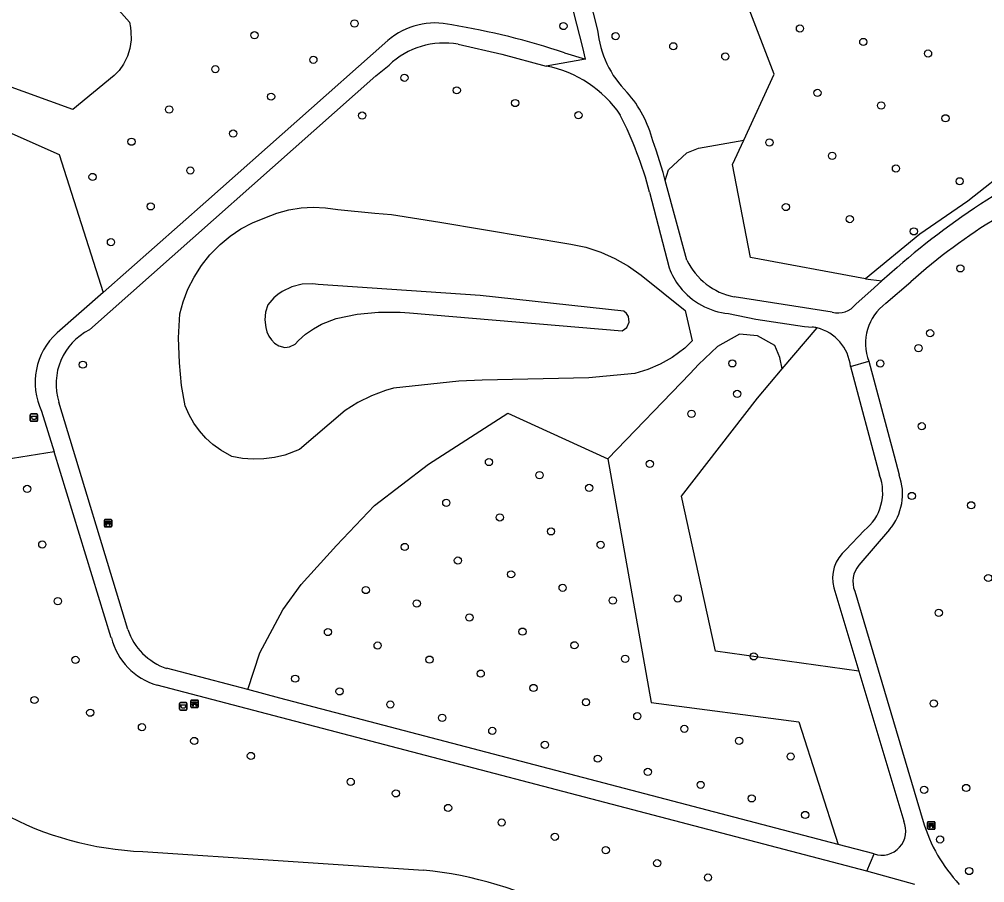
# Model space of a CAD drawing. Extents: x 161258 to 161838, y 380836 to 381727.
# Drawn here: x 161377.8 to 161509.1, y 381474.2 to 381591.6 of the extents above; entities that cross this region are included whole.
import ezdxf

# ---------------------------------------------------------------- set-up
doc = ezdxf.new("R2010")
doc.units = 0
for name, color, linetype in [('IMGEO_Afvalbak', 7, 'Continuous'), ('IMGEO_Bank', 7, 'Continuous'), ('IMGEO_Boom', 7, 'Continuous'), ('IMGEO_Gemengd_bos', 7, 'Continuous'), ('IMGEO_Groenvoorziening', 7, 'Continuous'), ('IMGEO_Voetpad_gesloten', 7, 'Continuous')]:
    doc.layers.add(name, color=color, linetype=linetype)

msp = doc.modelspace()

# ---------------------------------------------------------------- linework, layer by layer
at = {"layer": 'IMGEO_Afvalbak'}
for p, q in [((161379.38, 381537.94), (161380.17, 381537.94)), ((161380.17, 381537.94), (161379.38, 381537.94)), ((161379.28, 381537.04), (161379.28, 381537.84)), ((161379.28, 381537.84), (161379.28, 381537.04)), ((161380.17, 381536.94), (161379.38, 381536.94)), ((161379.38, 381536.94), (161380.17, 381536.94)), ((161380.27, 381537.84), (161380.27, 381537.04)), ((161380.27, 381537.04), (161380.27, 381537.84)), ((161399.59, 381497.78), (161399.59, 381498.58)), ((161399.59, 381498.58), (161399.59, 381497.78)), ((161399.69, 381498.68), (161400.48, 381498.68)), ((161400.48, 381498.68), (161399.69, 381498.68)), ((161400.58, 381498.58), (161400.58, 381497.78)), ((161400.58, 381497.78), (161400.58, 381498.58)), ((161400.48, 381497.68), (161399.69, 381497.68)), ((161399.69, 381497.68), (161400.48, 381497.68))]:
    msp.add_line(p, q, dxfattribs=at)
for points in [[(161379.42, 381537.65), (161380.13, 381537.65), (161379.98, 381537.18), (161379.57, 381537.18), (161379.42, 381537.65)], [(161399.73, 381498.4), (161400.44, 381498.4), (161400.29, 381497.93), (161399.88, 381497.93), (161399.73, 381498.4)]]:
    msp.add_lwpolyline(points, dxfattribs=at)
for centre, start, end in [((161379.38, 381537.84), 90, 180), ((161379.38, 381537.84), 90, 180), ((161380.17, 381537.84), 0, 90), ((161380.17, 381537.84), 360, 90), ((161379.38, 381537.04), 180, 270), ((161379.38, 381537.04), 180, 270), ((161380.17, 381537.04), 270, 0), ((161380.17, 381537.04), 270, 0), ((161399.69, 381498.58), 90, 180), ((161399.69, 381498.58), 90, 180), ((161400.48, 381498.58), 0, 90), ((161400.48, 381498.58), 360, 90), ((161399.69, 381497.78), 180, 270), ((161399.69, 381497.78), 180, 270), ((161400.48, 381497.78), 270, 0), ((161400.48, 381497.78), 270, 0)]:
    msp.add_arc(centre, 0.1, start, end, dxfattribs=at)
at = {"layer": 'IMGEO_Bank'}
for p, q in [((161389.35, 381522.66), (161389.35, 381523.5)), ((161389.35, 381523.5), (161389.35, 381522.66)), ((161389.43, 381523.58), (161390.27, 381523.58)), ((161390.27, 381523.58), (161389.43, 381523.58)), ((161390.35, 381523.51), (161390.35, 381522.67)), ((161390.35, 381522.67), (161390.35, 381523.51)), ((161390.28, 381522.58), (161389.44, 381522.58)), ((161389.44, 381522.58), (161390.28, 381522.58)), ((161389.66, 381523.09), (161389.66, 381523.19)), ((161390.05, 381522.98), (161389.66, 381522.98)), ((161389.99, 381523.2), (161389.71, 381523.2)), ((161389.71, 381523.19), (161389.71, 381523.09)), ((161389.71, 381523.08), (161389.99, 381523.08)), ((161390, 381523.09), (161390, 381523.19)), ((161390.04, 381523.19), (161390.04, 381523.09)), ((161401.13, 381498.1), (161401.13, 381498.94)), ((161401.13, 381498.94), (161401.13, 381498.1)), ((161401.21, 381499.03), (161402.05, 381499.03)), ((161402.05, 381499.03), (161401.21, 381499.03)), ((161401.44, 381498.53), (161401.44, 381498.64)), ((161401.48, 381498.64), (161401.48, 381498.53)), ((161401.77, 381498.64), (161401.49, 381498.64)), ((161401.49, 381498.53), (161401.77, 381498.53)), ((161401.78, 381498.53), (161401.78, 381498.64)), ((161401.82, 381498.64), (161401.82, 381498.53)), ((161402.13, 381498.95), (161402.13, 381498.11)), ((161402.13, 381498.11), (161402.13, 381498.95)), ((161402.06, 381498.03), (161401.22, 381498.03)), ((161401.22, 381498.03), (161402.06, 381498.03)), ((161401.83, 381498.42), (161401.44, 381498.42)), ((161501.36, 381481.55), (161501.36, 381482.4)), ((161501.36, 381482.4), (161501.36, 381481.55)), ((161501.44, 381482.48), (161502.28, 381482.48)), ((161502.28, 381482.48), (161501.44, 381482.48)), ((161502.29, 381481.48), (161501.45, 381481.48)), ((161501.45, 381481.48), (161502.29, 381481.48)), ((161501.67, 381481.99), (161501.67, 381482.09)), ((161502.06, 381481.88), (161501.67, 381481.88)), ((161502, 381482.1), (161501.72, 381482.1)), ((161501.72, 381482.09), (161501.72, 381481.99)), ((161501.72, 381481.98), (161502, 381481.98)), ((161502.01, 381481.99), (161502.01, 381482.09)), ((161502.05, 381482.09), (161502.05, 381481.99)), ((161502.36, 381482.41), (161502.36, 381481.56)), ((161502.36, 381481.56), (161502.36, 381482.41))]:
    msp.add_line(p, q, dxfattribs=at)
for points in [[(161389.6, 381522.98), (161389.46, 381522.98), (161389.57, 381523.08), (161389.66, 381523.08)], [(161389.66, 381523.2), (161389.57, 381523.2), (161389.57, 381523.36), (161390.13, 381523.36), (161390.13, 381523.2), (161390.05, 381523.2)], [(161389.65, 381522.97), (161389.65, 381522.77), (161389.61, 381522.77), (161389.61, 381522.97)], [(161390.05, 381523.08), (161390.13, 381523.08), (161390.25, 381522.98), (161390.11, 381522.98)], [(161390.1, 381522.97), (161390.1, 381522.77), (161390.06, 381522.77), (161390.06, 381522.97)], [(161401.38, 381498.42), (161401.24, 381498.42), (161401.35, 381498.53), (161401.43, 381498.53)], [(161401.43, 381498.64), (161401.35, 381498.64), (161401.35, 381498.81), (161401.91, 381498.81), (161401.91, 381498.64), (161401.83, 381498.64)], [(161401.83, 381498.53), (161401.91, 381498.53), (161402.02, 381498.42), (161401.89, 381498.42)], [(161401.43, 381498.42), (161401.43, 381498.21), (161401.39, 381498.21), (161401.39, 381498.42)], [(161401.88, 381498.42), (161401.88, 381498.21), (161401.84, 381498.21), (161401.84, 381498.42)], [(161501.61, 381481.88), (161501.47, 381481.88), (161501.58, 381481.98), (161501.67, 381481.98)], [(161501.67, 381482.1), (161501.58, 381482.1), (161501.58, 381482.26), (161502.14, 381482.26), (161502.14, 381482.1), (161502.06, 381482.1)], [(161501.66, 381481.87), (161501.66, 381481.66), (161501.62, 381481.66), (161501.62, 381481.87)], [(161502.06, 381481.98), (161502.14, 381481.98), (161502.26, 381481.88), (161502.12, 381481.88)], [(161502.11, 381481.87), (161502.11, 381481.66), (161502.07, 381481.66), (161502.07, 381481.87)]]:
    msp.add_lwpolyline(points, dxfattribs=at)
for centre, radius, start, end in [((161389.43, 381523.5), 0.0779, 92.4484, 184.2845), ((161389.43, 381523.5), 0.0779, 92.4484, 184.2845), ((161390.27, 381523.5), 0.0779, 2.4484, 94.2845), ((161390.27, 381523.5), 0.0779, 2.4484, 94.2845), ((161389.43, 381522.66), 0.0779, 182.4484, 274.2845), ((161389.43, 381522.66), 0.0779, 182.4484, 274.2845), ((161389.6, 381522.97), 0.00671, 2.8957, 87.1043), ((161389.66, 381522.97), 0.00671, 92.8957, 177.1043), ((161389.66, 381523.19), 0.00671, 2.8957, 87.1043), ((161389.66, 381523.09), 0.00671, 272.8957, 357.1043), ((161389.71, 381523.19), 0.00671, 92.8957, 177.1043), ((161389.71, 381523.09), 0.00671, 182.8957, 267.1043), ((161389.99, 381523.19), 0.00671, 2.8957, 87.1043), ((161389.99, 381523.09), 0.00671, 272.8957, 357.1043), ((161390.05, 381523.19), 0.00671, 92.8957, 177.1043), ((161390.05, 381523.09), 0.00671, 182.8957, 267.1043), ((161390.05, 381522.97), 0.00671, 2.8957, 87.1043), ((161390.11, 381522.97), 0.00671, 92.8957, 177.1043), ((161390.27, 381522.66), 0.0779, 272.4484, 4.2845), ((161390.27, 381522.66), 0.0779, 272.4484, 4.2845), ((161401.21, 381498.95), 0.0779, 92.4484, 184.2845), ((161401.21, 381498.95), 0.0779, 92.4484, 184.2845), ((161401.43, 381498.64), 0.00671, 2.8957, 87.1043), ((161401.43, 381498.53), 0.00671, 272.8957, 357.1043), ((161401.49, 381498.64), 0.00671, 92.8957, 177.1043), ((161401.49, 381498.53), 0.00671, 182.8957, 267.1043), ((161401.77, 381498.64), 0.00671, 2.8957, 87.1043), ((161401.77, 381498.53), 0.00671, 272.8957, 357.1043), ((161401.83, 381498.64), 0.00671, 92.8957, 177.1043), ((161401.83, 381498.53), 0.00671, 182.8957, 267.1043), ((161402.05, 381498.95), 0.0779, 2.4484, 94.2845), ((161402.05, 381498.95), 0.0779, 2.4484, 94.2845), ((161401.21, 381498.11), 0.0779, 182.4484, 274.2845), ((161401.21, 381498.11), 0.0779, 182.4484, 274.2845), ((161401.38, 381498.42), 0.00671, 2.8957, 87.1043), ((161401.44, 381498.42), 0.00671, 92.8957, 177.1043), ((161401.83, 381498.42), 0.00671, 2.8957, 87.1043), ((161401.89, 381498.42), 0.00671, 92.8957, 177.1043), ((161402.05, 381498.11), 0.0779, 272.4484, 4.2845), ((161402.05, 381498.11), 0.0779, 272.4484, 4.2845), ((161501.44, 381482.4), 0.0779, 92.4484, 184.2845), ((161501.44, 381482.4), 0.0779, 92.4484, 184.2845), ((161501.44, 381481.56), 0.0779, 182.4484, 274.2845), ((161501.44, 381481.56), 0.0779, 182.4484, 274.2845), ((161501.61, 381481.87), 0.00671, 2.8957, 87.1043), ((161501.67, 381481.87), 0.00671, 92.8957, 177.1043), ((161501.67, 381482.09), 0.00671, 2.8957, 87.1043), ((161501.67, 381481.99), 0.00671, 272.8957, 357.1043), ((161501.72, 381482.09), 0.00671, 92.8957, 177.1043), ((161501.72, 381481.99), 0.00671, 182.8957, 267.1043), ((161502, 381482.09), 0.00671, 2.8957, 87.1043), ((161502, 381481.99), 0.00671, 272.8957, 357.1043), ((161502.06, 381482.09), 0.00671, 92.8957, 177.1043), ((161502.06, 381481.99), 0.00671, 182.8957, 267.1043), ((161502.06, 381481.87), 0.00671, 2.8957, 87.1043), ((161502.12, 381481.87), 0.00671, 92.8957, 177.1043), ((161502.29, 381482.4), 0.0779, 2.4484, 94.2845), ((161502.29, 381482.4), 0.0779, 2.4484, 94.2845), ((161502.29, 381481.56), 0.0779, 272.4484, 4.2845), ((161502.29, 381481.56), 0.0779, 272.4484, 4.2845)]:
    msp.add_arc(centre, radius, start, end, dxfattribs=at)
at = {"layer": 'IMGEO_Boom'}
for centre in [(161423.38, 381591.04), (161451.81, 381590.69), (161483.99, 381590.36), (161409.78, 381589.44), (161458.91, 381589.31), (161466.76, 381587.94), (161492.61, 381588.53), (161417.79, 381586.11), (161473.83, 381586.56), (161501.42, 381586.95), (161404.45, 381584.83), (161430.18, 381583.66), (161412.04, 381581.09), (161437.3, 381581.95), (161486.37, 381581.6), (161445.25, 381580.22), (161495.04, 381579.89), (161398.17, 381579.34), (161424.43, 381578.52), (161453.85, 381578.56), (161503.79, 381578.15), (161406.88, 381576.07), (161393.05, 381574.96), (161479.84, 381574.85), (161488.37, 381573.04), (161401.05, 381571.05), (161497.05, 381571.32), (161387.75, 381570.17), (161505.72, 381569.58), (161395.66, 381566.17), (161482.08, 381566.08), (161490.77, 381564.44), (161499.48, 381562.77), (161390.25, 381561.3), (161505.82, 381557.74), (161501.7, 381548.92), (161500.12, 381546.89), (161386.42, 381544.64), (161474.79, 381544.82), (161494.92, 381544.79), (161475.45, 381540.67), (161469.24, 381537.96), (161500.56, 381536.27), (161441.68, 381531.4), (161463.57, 381531.15), (161448.55, 381529.61), (161378.85, 381527.75), (161455.31, 381527.88), (161435.87, 381525.85), (161499.21, 381526.79), (161507.29, 381525.52), (161443.16, 381523.87), (161450.12, 381521.97), (161380.91, 381520.19), (161430.22, 381519.85), (161456.87, 381520.15), (161437.45, 381518), (161444.69, 381516.13), (161509.61, 381515.63), (161424.93, 381513.99), (161451.7, 381514.3), (161383.02, 381512.48), (161458.53, 381512.57), (161467.36, 381512.84), (161431.86, 381512.16), (161439.02, 381510.26), (161502.88, 381510.89), (161419.77, 381508.28), (161446.24, 381508.34), (161426.53, 381506.44), (161453.31, 381506.48), (161460.21, 381504.64), (161477.71, 381504.97), (161385.42, 381504.49), (161433.59, 381504.53), (161440.56, 381502.63), (161415.31, 381501.94), (161447.74, 381500.68), (161421.35, 381500.21), (161379.84, 381499.04), (161428.26, 381498.43), (161454.88, 381498.73), (161502.2, 381498.56), (161387.43, 381497.31), (161461.86, 381496.84), (161435.31, 381496.61), (161394.47, 381495.34), (161442.13, 381494.84), (161468.26, 381495.11), (161401.58, 381493.47), (161449.29, 381492.94), (161475.71, 381493.49), (161409.29, 381491.43), (161456.48, 381491.06), (161482.73, 381491.36), (161463.3, 381489.26), (161422.87, 381487.9), (161429.02, 381486.34), (161470.48, 381487.49), (161500.88, 381486.82), (161506.6, 381487.08), (161477.43, 381485.66), (161436.12, 381484.36), (161443.41, 381482.39), (161484.7, 381483.41), (161450.65, 381480.44), (161503.05, 381480.08), (161457.57, 381478.62), (161464.57, 381476.84), (161507.01, 381475.78), (161471.48, 381474.91)]:
    msp.add_circle(centre, 0.489, dxfattribs=at)
at = {"layer": 'IMGEO_Gemengd_bos'}
for points in [[(161446.25, 381630.28), (161494.82, 381620.63), (161505.54, 381613.91), (161508.82, 381602.95), (161510.04, 381594.05), (161511.64, 381584.41), (161513.85, 381575.8), (161513.88, 381574.42), (161513.04, 381571.78), (161506.82, 381566.88), (161500.31, 381562.38), (161492.91, 381556.32)], [(161476.35, 381575.16), (161480.49, 381584.14), (161472.78, 381604.21), (161451.89, 381608.12)], [(161390.22, 381594.07), (161392.77, 381591.23), (161392.92, 381590.49), (161392.97, 381589.91), (161393, 381588.83), (161392.81, 381587.62), (161392.5, 381586.6), (161391.94, 381585.49), (161391.36, 381584.66), (161390.68, 381583.97), (161385.05, 381579.33), (161375.13, 381582.92), (161375.59, 381589.04), (161376.45, 381592.67)], [(161382.51, 381532.78), (161374.53, 381531.51), (161369.09, 381555.33), (161374.27, 381571.59), (161374.68, 381576.99), (161383.21, 381573.24), (161389.17, 381554.46)], [(161492.91, 381556.32), (161477.28, 381559.21), (161474.83, 381571.88), (161476.35, 381575.16)], [(161408.86, 381500.45), (161410.52, 381505.45), (161413.62, 381511.28), (161416.11, 381514.75), (161420.93, 381520.06), (161426.11, 381525.48), (161433.46, 381531.11), (161444.24, 381538.05), (161457.86, 381531.82)], [(161457.86, 381531.82), (161463.75, 381498.68), (161483.83, 381496.07), (161489.17, 381479.38)]]:
    msp.add_lwpolyline(points, dxfattribs=at)
at = {"layer": 'IMGEO_Groenvoorziening'}
for points in [[(161465.67, 381569.71), (161466.09, 381571.16), (161468.62, 381573.45), (161470.21, 381574.1), (161476.35, 381575.16)], [(161440.75, 381542.54), (161437.59, 381542.41), (161428.7, 381541.43), (161427.61, 381541.13), (161425.68, 381540.41), (161423.84, 381539.5), (161422.11, 381538.4), (161415.89, 381533.11), (161413.9, 381532.35), (161412.48, 381532.01), (161411.04, 381531.82), (161409.58, 381531.78), (161408.13, 381531.89), (161406.7, 381532.16), (161405.19, 381533), (161404.13, 381533.78), (161403.16, 381534.66), (161402.28, 381535.63), (161401.52, 381536.7), (161400.87, 381537.83), (161400.34, 381539.03), (161399.83, 381541.8), (161399.57, 381544.89), (161399.43, 381548.27), (161399.64, 381551.54), (161400.08, 381553.17), (161400.73, 381554.91), (161401.56, 381556.56), (161402.56, 381558.12), (161403.72, 381559.57), (161405.09, 381560.98), (161406.46, 381562.12), (161407.94, 381563.1), (161409.52, 381563.93), (161411.18, 381564.59), (161412.84, 381565.24), (161414.46, 381565.69), (161416.11, 381565.96), (161417.78, 381566.06), (161419.45, 381565.98), (161421.11, 381565.73), (161426.17, 381565.25), (161428.4, 381565.05), (161435.01, 381564), (161452.8, 381561.04), (161454.88, 381560.61), (161456.89, 381559.96), (161458.82, 381559.1), (161460.66, 381558.05), (161462.37, 381556.81), (161468.37, 381551.99), (161469.32, 381547.9), (161468.32, 381546.87), (161466.6, 381545.63), (161464.98, 381544.72), (161463.28, 381543.99), (161461.51, 381543.44), (161455.26, 381542.84), (161440.75, 381542.54)], [(161492.91, 381556.32), (161495.14, 381556.03)], [(161413.92, 381546.99), (161414.56, 381547.05), (161415.32, 381547.43), (161415.77, 381547.92), (161416.74, 381548.77), (161417.79, 381549.51), (161418.91, 381550.13), (161420.9, 381550.9), (161423.76, 381551.5), (161426.66, 381551.8), (161429.58, 381551.79), (161430.86, 381551.69), (161459.79, 381549.23), (161460.42, 381549.7), (161460.74, 381550.41), (161460.65, 381551.19), (161460.41, 381551.6), (161460.05, 381551.92), (161440.48, 381554.04), (161418.44, 381555.55), (161417.72, 381555.64), (161416.27, 381555.59), (161414.85, 381555.24), (161413.55, 381554.61), (161412.95, 381554.19), (161412.4, 381553.72), (161411.59, 381552.79), (161411.28, 381551.79), (161411.18, 381550.74), (161411.31, 381549.7), (161411.47, 381549.12), (161411.71, 381548.54), (161412.07, 381548.01), (161412.52, 381547.57), (161413.1, 381547.22), (161413.92, 381546.99)], [(161481.58, 381544.07), (161481.24, 381545.6), (161480.58, 381547.23), (161478.22, 381548.58), (161475.77, 381548.78), (161472.79, 381547.11), (161470.21, 381544.66), (161469.06, 381543.46), (161457.86, 381531.82)], [(161481.58, 381544.07), (161486.32, 381549.64)], [(161492, 381502.98), (161472.49, 381505.7), (161467.87, 381526.74), (161478.2, 381540.08), (161481.58, 381544.07)], [(161394.59, 381478.44), (161432.76, 381475.9)]]:
    msp.add_lwpolyline(points, dxfattribs=at)
for centre, radius, start, end in [((161396.24, 381521.82), 43.42, 241.263, 267.8216), ((161427.61, 381423.7), 52.46, 62, 84.368)]:
    msp.add_arc(centre, radius, start, end, dxfattribs=at)
at = {"layer": 'IMGEO_Voetpad_gesloten'}
for points in [[(161454.81, 381586.17), (161454.47, 381587.79), (161449.12, 381608.64)], [(161456.47, 381590.13), (161451.89, 381608.12)], [(161389.17, 381554.46), (161403.16, 381566.78), (161427.92, 381588.74)], [(161437.49, 381588.21), (161443.44, 381586.88), (161449.47, 381585.24)], [(161451.97, 381587.04), (161454.81, 381586.17)], [(161387.31, 381549.37), (161426.29, 381583.91), (161428.1, 381585.37)], [(161454.81, 381586.17), (161449.47, 381585.24)], [(161465.67, 381569.71), (161465.38, 381570.78), (161464.41, 381573.8), (161463.99, 381575.1)], [(161468.62, 381558.84), (161465.67, 381569.71)], [(161463.54, 381568.1), (161466.2, 381557.81)], [(161497.21, 381557.87), (161495.14, 381556.03)], [(161495.14, 381556.03), (161494.08, 381555.1), (161491.59, 381552.89)], [(161495.69, 381552.99), (161499.08, 381555.89)], [(161389.17, 381554.46), (161382.91, 381548.95)], [(161488.37, 381551.78), (161475.02, 381553.86)], [(161474.28, 381551.6), (161478, 381550.85), (161484.61, 381549.82), (161485.69, 381549.76)], [(161490.87, 381544.39), (161493.37, 381545.1)], [(161493.37, 381545.1), (161496.79, 381532.23), (161497.48, 381529.64)], [(161490.87, 381544.39), (161494.81, 381529.62)], [(161392.54, 381508.62), (161383.17, 381539.56)], [(161380.8, 381538.31), (161382.51, 381532.78)], [(161390.3, 381507.5), (161382.51, 381532.78)], [(161496.16, 381522.22), (161492.02, 381517.37)], [(161492.73, 381522.09), (161490.24, 381519.46)], [(161488.6, 381514.3), (161492, 381502.98)], [(161491.44, 381513.85), (161500.75, 381482.5)], [(161408.86, 381500.45), (161397.82, 381503.35)], [(161492, 381502.98), (161498.11, 381482.57)], [(161493.11, 381475.77), (161396.52, 381501.07)], [(161489.17, 381479.38), (161413.24, 381499.3), (161408.86, 381500.45)], [(161494.07, 381478.1), (161489.17, 381479.38)], [(161493.11, 381475.77), (161494.07, 381478.1)], [(161499.61, 381473.97), (161493.11, 381475.77)]]:
    msp.add_lwpolyline(points, dxfattribs=at)
for centre, radius, start, end in [((161434.35, 381581.21), 9.9, 76.7939, 130.4702), ((161420.65, 381493.73), 98.42, 71.4484, 80.6689), ((161469.99, 381591.38), 13.58, 185.314, 225.6196), ((161435.56, 381577.61), 10.77, 79.6914, 133.8783), ((161446.5, 381569.77), 15.76, 34.0392, 79.12), ((161447.92, 381570.77), 16.64, 15.0601, 40.9439), ((161412.52, 381554.68), 52.75, 14.7419, 26.9465), ((161550.17, 381499.32), 76.23, 109.7974, 132.0827), ((161564.83, 381480.57), 102.69, 122.0864, 131.1775), ((161475.19, 381561.13), 9.59, 200.2758, 218.0476), ((161476.87, 381562.83), 9.16, 205.7841, 258.3656), ((161475.16, 381561.11), 9.55, 218.0794, 264.7094), ((161489.17, 381554.68), 3.01, 254.6045, 323.5103), ((161499.64, 381547.54), 6.73, 125.9181, 201.2784), ((161484.78, 381543.31), 6.52, 76.4105, 81.9956), ((161389.05, 381542.21), 9.12, 132.3194, 205.3052), ((161390.99, 381542.04), 8.2, 116.6547, 197.5871), ((161484.87, 381543.78), 6.03, 5.7601, 76.1359), ((161488.69, 381527.27), 6.56, 308.0067, 21.0276), ((161490.55, 381527.04), 7.4, 319.314, 20.5158), ((161493.42, 381515.61), 4.99, 129.5349, 195.2143), ((161494.6, 381515.14), 3.41, 139.2632, 202.2512), ((161400.47, 381511.27), 8.36, 198.4513, 251.4944), ((161399.01, 381509.7), 8.98, 194.1438, 253.927), ((161495.11, 381481.23), 3.29, 251.6054, 24.1348), ((161521.65, 381488.87), 21.85, 196.939, 222.9867)]:
    msp.add_arc(centre, radius, start, end, dxfattribs=at)

doc.saveas('drawing.dxf')
